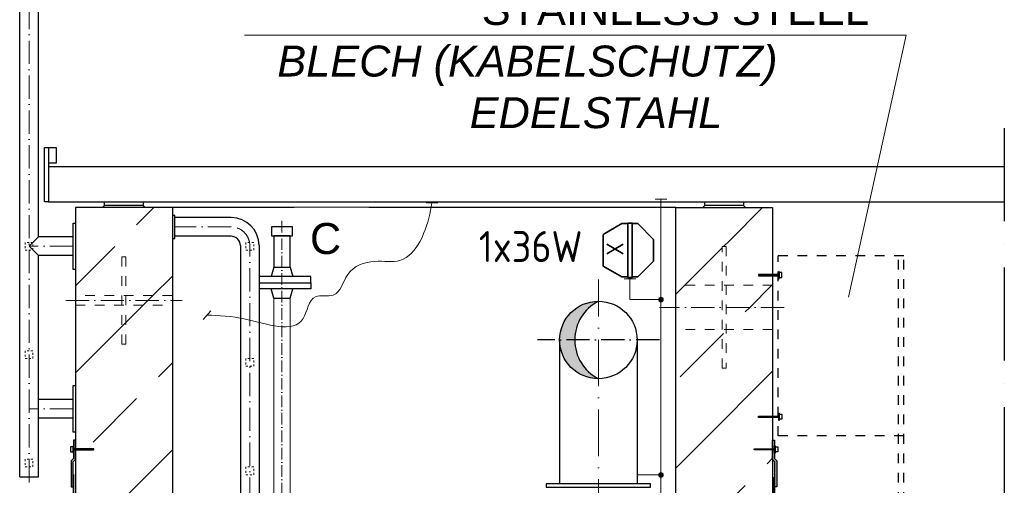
# Model space of a CAD drawing. Header units: millimetres. Extents: x 4747 to 1198744, y 17680 to 73179.
# Tile 371 of 377: x 125951 to 128494, y 53344 to 54547. Entities that reach past the tile are written whole.
import ezdxf
from ezdxf.enums import TextEntityAlignment as Align

# ---------------------------------------------------------------- set-up
doc = ezdxf.new("R2010")
doc.units = ezdxf.units.MM
doc.linetypes.add('ACAD_ISO10W100', pattern=[18, 12, -3, 0, -3])
doc.linetypes.add('JIS_02_1.0', pattern=[2, 1, -1])
doc.layers.add('0_0_1_im Papierbereich gezeichnet', color=7, linetype='Continuous')
for name, color, linetype, lineweight in [('Bemaßung', 7, 'Continuous', 9), ('Beschriftung', 7, 'Continuous', 9), ('elektro Installation', 7, 'Continuous', 35), ('HO1N2-D50', 4, 'Continuous', 18), ('Verz. Bandstahl 30x3_5mm auf Putz', 1, 'GRENZE2', 18)]:
    doc.layers.add(name, color=color, linetype=linetype, lineweight=lineweight)
doc.styles.add('LBB3.5M1000', font='isocp.shx', dxfattribs={"height": 3.5})
doc.styles.add('ROMANS', font='ROMANS', dxfattribs={"height": 0.2})
doc.linetypes.add('GRENZE2', pattern='A,6.35,-2.54,[132,ltypeshp.shx,S=2.54,R=0,X=-2.54,Y=0],-2.54,25.4', length=36.83)
pattern_1 = [(45, (42400.1, 91172.18), (-224.5064, 224.5064), []), (45, (42624.6, 91172.18), (-224.5064, 224.5064), [158.75, -79.375])]

msp = doc.modelspace()

# ---------------------------------------------------------------- hatches: boundary and pattern name
h = msp.add_hatch()
h.set_pattern_fill('ANSI33', color=256, scale=50)
h.set_pattern_definition(pattern_1)
h.paths.add_polyline_path([(126345.59851, 54061.17604), (126095.59851, 54061.17604), (126095.59851, 53833.67604), (126215.59851, 53833.67604), (126215.59851, 53933.67604), (126225.59851, 53933.67604), (126225.59851, 53833.67604), (126345.59851, 53833.67604)])
h = msp.add_hatch()
h.set_pattern_fill('ANSI33', color=256, scale=50)
h.set_pattern_definition(pattern_1)
edge = h.paths.add_edge_path()
edge.add_line((127895.59851, 54061.17604), (127645.59851, 54061.17604))
edge.add_line((127645.59851, 54061.17604), (127645.59851, 53965.1797))
edge.add_arc((127735.59851, 53719.17604), 261.95, 52.35236965, 110.09495587, ccw=False)
edge.add_line((127895.59851, 53926.58337), (127895.59851, 54061.17604))
h = msp.add_hatch()
h.set_pattern_fill('ANSI33', color=256, scale=50)
h.set_pattern_definition(pattern_1)
edge = h.paths.add_edge_path()
edge.add_line((127765.59851, 53960.53681), (127775.59851, 53960.53681))
edge.add_line((127775.59851, 53960.53681), (127775.59851, 53860.53681))
edge.add_line((127775.59851, 53860.53681), (127895.59851, 53860.53681))
edge.add_line((127895.59851, 53860.53681), (127895.59851, 53926.58337))
edge.add_arc((127735.59851, 53719.17604), 261.95, 52.35236965, 110.09495587)
edge.add_line((127645.59851, 53965.1797), (127645.59851, 53860.53681))
edge.add_line((127645.59851, 53860.53681), (127765.59851, 53860.53681))
edge.add_line((127765.59851, 53860.53681), (127765.59851, 53960.53681))
h = msp.add_hatch()
h.set_pattern_fill('ANSI31', color=256, scale=0.4, style=0)
h.set_pattern_definition([(45, (42121.0638, 91087.0823), (-0.898025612, 0.898025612), [])])
h.paths.add_polyline_path([(127911.58359, 53888.42799), (127859.07592, 53888.42799), (127859.07592, 53885.28763), (127911.58359, 53885.28763)])
h = msp.add_hatch()
h.set_pattern_fill('ANSI33', color=256, scale=50)
h.set_pattern_definition(pattern_1)
h.paths.add_polyline_path([(127765.59851, 53860.53681), (127645.59851, 53860.53681), (127645.59851, 53803.38681), (127765.59851, 53803.38681)])
h = msp.add_hatch()
h.set_pattern_fill('ANSI33', color=256, scale=50)
h.set_pattern_definition(pattern_1)
h.paths.add_polyline_path([(127895.59851, 53860.53681), (127775.59851, 53860.53681), (127775.59851, 53803.38681), (127895.59851, 53803.38681)])
h = msp.add_hatch()
h.set_pattern_fill('ANSI33', color=256, scale=50)
h.set_pattern_definition(pattern_1)
h.paths.add_polyline_path([(126345.59851, 53833.67604), (126225.59851, 53833.67604), (126225.59851, 53821.17604), (126345.59851, 53821.17604)])
h = msp.add_hatch()
h.set_pattern_fill('ANSI33', color=256, scale=50)
h.set_pattern_definition(pattern_1)
h.paths.add_polyline_path([(126345.59851, 53821.17604), (126225.59851, 53821.17604), (126225.59851, 53808.67604), (126345.59851, 53808.67604)])
h = msp.add_hatch()
h.set_pattern_fill('ANSI33', color=256, scale=50)
h.set_pattern_definition(pattern_1)
edge = h.paths.add_edge_path()
edge.add_line((126345.59851, 53808.67604), (126225.59851, 53808.67604))
edge.add_line((126225.59851, 53808.67604), (126225.59851, 53708.67604))
edge.add_line((126225.59851, 53708.67604), (126215.59851, 53708.67604))
edge.add_line((126215.59851, 53708.67604), (126215.59851, 53808.67604))
edge.add_line((126215.59851, 53808.67604), (126095.59851, 53808.67604))
edge.add_line((126095.59851, 53808.67604), (126095.59851, 53438.13414))
edge.add_line((126095.59851, 53438.13414), (126143.09878, 53438.13414))
edge.add_line((126143.09878, 53438.13414), (126143.09878, 53434.99378))
edge.add_line((126143.09878, 53434.99378), (126095.59851, 53434.99378))
edge.add_line((126095.59851, 53434.99378), (126095.59851, 52811.17604))
edge.add_line((126095.59851, 52811.17604), (126210.24597, 52811.17604))
edge.add_arc((126220.59851, 52811.17604), 10.35253, 0, 180, ccw=False)
edge.add_line((126230.95104, 52811.17604), (126345.59851, 52811.17604))
edge.add_line((126345.59851, 52811.17604), (126345.59851, 53808.67604))
h = msp.add_hatch()
h.set_pattern_fill('ANSI33', color=256, scale=50)
h.set_pattern_definition(pattern_1)
h.paths.add_polyline_path([(126225.59851, 53808.67604), (126215.59851, 53808.67604), (126215.59851, 53708.67604), (126225.59851, 53708.67604)], flags=17)
h = msp.add_hatch(color=256)
h.dxf.hatch_style = 1
h.paths.add_polyline_path([(127445.59851, 53819.17604, 0.4142135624), (127345.59851, 53719.17604), (127384.58457, 53719.17604, -0.28098385)])
h.paths.add_polyline_path([(127384.58457, 53719.17604), (127345.59851, 53719.17604, 0.4142135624), (127445.59851, 53619.17604, -0.28098385)])
h = msp.add_hatch()
h.set_pattern_fill('ANSI33', color=256, scale=50)
h.set_pattern_definition(pattern_1)
h.paths.add_polyline_path([(127895.59851, 53803.38681), (127775.59851, 53803.38681), (127775.59851, 53746.23681), (127895.59851, 53746.23681)])
h = msp.add_hatch()
h.set_pattern_fill('ANSI33', color=256, scale=50)
h.set_pattern_definition(pattern_1)
h.paths.add_polyline_path([(127765.59851, 53746.23681), (127645.59851, 53746.23681), (127645.59851, 53719.17604), (127765.59851, 53719.17604)])
h = msp.add_hatch()
h.set_pattern_fill('ANSI33', color=256, scale=50)
h.set_pattern_definition(pattern_1)
h.paths.add_polyline_path([(127775.59851, 53746.23681), (127765.59851, 53746.23681), (127765.59851, 53719.17604), (127775.59851, 53719.17604)])
h = msp.add_hatch()
h.set_pattern_fill('ANSI33', color=256, scale=50)
h.set_pattern_definition(pattern_1)
edge = h.paths.add_edge_path()
edge.add_line((127895.59851, 53719.17604), (127775.59851, 53719.17604))
edge.add_line((127775.59851, 53719.17604), (127775.59851, 53646.23681))
edge.add_line((127775.59851, 53646.23681), (127765.59851, 53646.23681))
edge.add_line((127765.59851, 53646.23681), (127765.59851, 53719.17604))
edge.add_line((127765.59851, 53719.17604), (127645.59851, 53719.17604))
edge.add_line((127645.59851, 53719.17604), (127645.59851, 53473.17238))
edge.add_arc((127735.59851, 53719.17604), 261.95, 249.90504413, 307.64763035)
edge.add_line((127895.59851, 53511.76871), (127895.59851, 53719.17604))
h = msp.add_hatch()
h.set_pattern_fill('ANSI31', color=256, scale=0.4, style=0)
h.set_pattern_definition([(45, (42121.0638, 91054.4367), (-0.898025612, 0.898025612), [])])
h.paths.add_polyline_path([(127911.58359, 53519.12432), (127859.07592, 53519.12432), (127859.07592, 53522.26468), (127911.58359, 53522.26468)])
h = msp.add_hatch()
h.set_pattern_fill('ANSI33', color=256, scale=50)
h.set_pattern_definition(pattern_1)
edge = h.paths.add_edge_path()
edge.add_line((127895.59851, 53434.99378), (127848.09823, 53434.99378))
edge.add_line((127848.09823, 53434.99378), (127848.09823, 53438.13414))
edge.add_line((127848.09823, 53438.13414), (127895.59851, 53438.13414))
edge.add_line((127895.59851, 53438.13414), (127895.59851, 53511.76871))
edge.add_arc((127735.59851, 53719.17604), 261.95, 249.90504413, 307.64763035, ccw=False)
edge.add_line((127645.59851, 53473.17238), (127645.59851, 52811.17604))
edge.add_line((127645.59851, 52811.17604), (127760.24597, 52811.17604))
edge.add_arc((127770.59851, 52811.17604), 10.35253, 0, 180, ccw=False)
edge.add_line((127780.95104, 52811.17604), (127895.59851, 52811.17604))
edge.add_line((127895.59851, 52811.17604), (127895.59851, 53434.99378))
h.paths.add_polyline_path([(127770.59851, 52882.67008), (127770.59851, 52886.18999), (127765.59851, 52886.18999), (127745.59851, 52882.67008)], flags=16)
h = msp.add_hatch(color=256)
h.dxf.hatch_style = 1
h.paths.add_polyline_path([(126095.59851, 53460.52843), (126090.59111, 53460.52843), (126090.59111, 53438.13414), (126095.59519, 53438.13414)])
h.paths.add_polyline_path([(126095.59519, 53438.13414), (126090.59111, 53438.13414), (126090.59111, 53434.99378), (126095.59473, 53434.99378)])
h.paths.add_polyline_path([(126095.59473, 53434.99378), (126090.59111, 53434.99378), (126090.59111, 53427.14973), (126090.59111, 53412.5995), (126084.59851, 53406.60689), (126084.59851, 53340.17604), (126089.59851, 53340.17604), (126089.59851, 53404.53582), (126095.59111, 53410.52843)])
h = msp.add_hatch(color=256)
h.dxf.hatch_style = 1
h.paths.add_polyline_path([(127895.59851, 53460.52843), (127900.6059, 53460.52843), (127900.6059, 53438.13414), (127895.60182, 53438.13414)])
h.paths.add_polyline_path([(127895.60182, 53438.13414), (127900.6059, 53438.13414), (127900.6059, 53434.99378), (127895.60228, 53434.99378)])
h.paths.add_polyline_path([(127895.60228, 53434.99378), (127900.6059, 53434.99378), (127900.6059, 53427.14973), (127900.6059, 53412.5995), (127906.59851, 53406.60689), (127906.59851, 53340.17604), (127901.59851, 53340.17604), (127901.59851, 53404.53582), (127895.6059, 53410.52843)])
at = {"lineweight": 5}
h = msp.add_hatch(dxfattribs=at)
h.set_pattern_fill('ANSI31', color=256, scale=0.4, style=0)
h.set_pattern_definition([(45, (42110.0861, 90970.3062), (-0.898025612, 0.898025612), [])])
h.paths.add_polyline_path([(126090.59111, 53434.99378), (126143.09878, 53434.99378), (126143.09878, 53438.13414), (126090.59111, 53438.13414)])
h = msp.add_hatch(dxfattribs=at)
h.set_pattern_fill('ANSI31', color=256, scale=0.4, style=0)
h.set_pattern_definition([(45, (42110.0861, 90970.3062), (-0.898025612, 0.898025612), [])])
h.paths.add_polyline_path([(127900.6059, 53434.99378), (127848.09823, 53434.99378), (127848.09823, 53438.13414), (127900.6059, 53438.13414)])
at = {"layer": 'Verz. Bandstahl 30x3_5mm auf Putz'}
h = msp.add_hatch(color=256, dxfattribs=at)
h.dxf.hatch_style = 1
edge = h.paths.add_edge_path()
edge.add_arc((127607.16817, 53823.44363), 6.01999, 0, 360)
h = msp.add_hatch(color=256, dxfattribs=at)
h.dxf.hatch_style = 1
edge = h.paths.add_edge_path()
edge.add_arc((127607.16817, 53370.41905), 6.01999, 0, 360)

# ---------------------------------------------------------------- linework, layer by layer
for p, q in [((125951.44851, 53365.67604), (125951.44851, 55063.0331)), ((125999.74851, 53985.32604), (125999.74851, 54587.02604)), ((126015.59851, 54076.17604), (126015.59851, 54216.17604)), ((126015.59851, 54216.17604), (126025.59851, 54216.17604)), ((126025.59851, 54216.17604), (126025.59851, 54166.17604)), ((126025.59851, 54216.17604), (126045.59851, 54216.17604)), ((126045.59851, 54216.17604), (126045.59851, 54176.17604)), ((126045.59851, 54176.17604), (126025.59851, 54176.17604)), ((128493.75799, 54166.17604), (126025.59851, 54166.17604)), ((126025.59851, 54166.17604), (126025.59851, 54076.17604)), ((126025.59851, 54076.17604), (126015.59851, 54076.17604)), ((126025.59851, 54076.17604), (128493.75799, 54076.17604)), ((126170.59851, 54066.17604), (126170.59851, 54076.17604)), ((126270.59851, 54076.17604), (126270.59851, 54066.17604)), ((127720.59851, 54066.17604), (127720.59851, 54076.17604)), ((127820.59851, 54076.17604), (127820.59851, 54066.17604)), ((126345.59851, 54061.17604), (126095.59851, 54061.17604)), ((126095.59851, 54061.17604), (126095.59851, 51321.72172)), ((126170.59851, 54066.17604), (126165.59851, 54061.17604)), ((126270.59851, 54066.17604), (126170.59851, 54066.17604)), ((126270.59851, 54066.17604), (126275.59851, 54061.17604)), ((127645.59851, 54061.17604), (126345.59851, 54061.17604)), ((126345.59851, 54061.17604), (126345.59851, 51321.72172)), ((127645.59851, 52461.17604), (127645.59851, 54061.17604)), ((127645.59851, 54061.17604), (127895.59851, 54061.17604)), ((127720.59851, 54066.17604), (127715.59851, 54061.17604)), ((127820.59851, 54066.17604), (127720.59851, 54066.17604)), ((127820.59851, 54066.17604), (127825.59851, 54061.17604)), ((127895.59851, 54061.17604), (127895.59851, 51321.72172)), ((126497.29851, 54035.32604), (126351.59851, 54035.32604)), ((125999.74851, 53985.32604), (125975.59851, 53961.17604)), ((126089.59851, 53985.32604), (125999.74851, 53985.32604)), ((126497.29851, 53987.02604), (126351.59851, 53987.02604)), ((125975.59851, 53961.17604), (125999.74851, 53937.02604)), ((126521.44851, 53962.87604), (126521.44851, 52381.99104)), ((126569.74851, 53962.87604), (126569.74851, 51321.72172)), ((125999.74851, 53365.67604), (125999.74851, 53937.02604)), ((126089.59851, 53937.02604), (125999.74851, 53937.02604)), ((126607.27639, 53907.08718), (126600.47639, 53883.08718)), ((126607.27639, 53907.08718), (126649.67639, 53907.08718)), ((126649.67639, 53907.08718), (126656.47639, 53883.08718)), ((126607.27639, 53827.08718), (126600.47639, 53851.08718)), ((126649.67639, 53827.08718), (126656.47639, 53851.08718)), ((126607.27639, 53827.08718), (126649.67639, 53827.08718)), ((127345.59851, 53719.17604), (127345.59851, 53347.17604)), ((127545.59851, 53719.17604), (127545.59851, 53347.17604)), ((126089.59851, 53565.32604), (125999.74851, 53565.32604)), ((126089.59851, 53517.02604), (125999.74851, 53517.02604)), ((125951.44851, 53365.67604), (125999.74851, 53365.67604))]:
    msp.add_line(p, q)
at = {"linetype": 'ACAD_ISO10W100', "lineweight": 18, "ltscale": 5}
for p, q in [((125975.59851, 53351.17046), (125975.59851, 55062.87604)), ((126497.29851, 54011.17604), (126351.59851, 54011.17604)), ((126089.59851, 53961.17604), (125975.59851, 53961.17604)), ((126545.59851, 51321.72172), (126545.59851, 53962.87604)), ((126070.59851, 53821.17604), (126370.59851, 53821.17604)), ((127925.4835, 53803.38681), (127603.87095, 53803.38681)), ((126089.59851, 53541.17604), (125975.59851, 53541.17604))]:
    msp.add_line(p, q, dxfattribs=at)
at = {"linetype": 'ACAD_ISO10W100', "ltscale": 20}
msp.add_line((128493.75799, 54266.17604), (128493.75799, 51103.31738), dxfattribs=at)
at = {"linetype": 'ACAD_ISO10W100', "lineweight": 18, "ltscale": 2.5}
msp.add_line((126628.47639, 54026.75763), (126628.47639, 51321.72172), dxfattribs=at)
at = {"linetype": 'JIS_02_1.0', "ltscale": 25}
for p, q in [((128234.68404, 53936.24545), (127895.59851, 53936.24545)), ((127910.13425, 53471.30686), (127910.13425, 53936.24545)), ((128220.14829, 53101.28303), (128220.14829, 53936.24545)), ((128234.68404, 53101.28303), (128234.68404, 53936.24545)), ((128234.68404, 53471.30686), (127895.59851, 53471.30686))]:
    msp.add_line(p, q, dxfattribs=at)
at = {"linetype": 'ACAD_ISO10W100', "lineweight": 18, "ltscale": 10}
msp.add_line((127445.59851, 52879.0342), (127445.59851, 53875.23157), dxfattribs=at)
at = {"linetype": 'JIS_02_1.0', "lineweight": 18, "ltscale": 25}
for p, q in [((127895.59851, 53860.53681), (127645.59851, 53860.53681)), ((127895.59851, 53746.23681), (127645.59851, 53746.23681))]:
    msp.add_line(p, q, dxfattribs=at)
at = {"linetype": 'ACAD_ISO10W100', "ltscale": 5}
msp.add_line((127603.12866, 53719.17604), (127288.06835, 53719.17604), dxfattribs=at)
at = {"lineweight": 9}
for p, q in [((126089.59851, 53404.53582), (126089.59851, 51321.72172)), ((127901.59851, 53404.53582), (127901.59851, 52816.7933))]:
    msp.add_line(p, q, dxfattribs=at)
at = {"linetype": 'JIS_02_1.0', "lineweight": 25, "ltscale": 50}
for p, q in [((126091.59851, 51321.72172), (126091.59851, 53406.34478)), ((127899.59851, 52814.77079), (127899.59851, 53406.53582))]:
    msp.add_line(p, q, dxfattribs=at)
for points in [[(126345.59851, 53981.17604), (126351.59851, 53981.17604), (126351.59851, 54041.17604), (126345.59851, 54041.17604)], [(126095.59851, 54021.17604), (126095.59851, 53901.17604), (126089.59851, 53901.17604), (126089.59851, 54021.17604)], [(126601.49012, 53988.4309), (126655.46266, 53988.4309), (126655.46266, 54011.17604), (126601.49012, 54011.17604)], [(126607.27639, 53907.08718), (126649.67639, 53907.08718), (126649.67639, 53988.4309), (126607.27639, 53988.4309)], [(126095.59851, 53601.17604), (126095.59851, 53481.17604), (126089.59851, 53481.17604), (126089.59851, 53601.17604)], [(127310.59851, 53339.17604), (127580.59851, 53339.17604), (127580.59851, 53347.17604), (127310.59851, 53347.17604)]]:
    msp.add_lwpolyline(points, close=True)
at = {"linetype": 'JIS_02_1.0', "lineweight": 18, "ltscale": 5}
for points in [[(125965.59851, 53951.17604), (125985.59851, 53951.17604), (125985.59851, 53971.17604), (125965.59851, 53971.17604)], [(126535.59851, 53951.17604), (126555.59851, 53951.17604), (126555.59851, 53971.17604), (126535.59851, 53971.17604)], [(125965.59851, 53671.17604), (125985.59851, 53671.17604), (125985.59851, 53691.17604), (125965.59851, 53691.17604)], [(126535.59851, 53651.17604), (126555.59851, 53651.17604), (126555.59851, 53671.17604), (126535.59851, 53671.17604)], [(125965.59851, 53391.17604), (125985.59851, 53391.17604), (125985.59851, 53411.17604), (125965.59851, 53411.17604)], [(126535.59851, 53371.17604), (126555.59851, 53371.17604), (126555.59851, 53391.17604), (126535.59851, 53391.17604)]]:
    msp.add_lwpolyline(points, close=True, dxfattribs=at)
at = {"linetype": 'JIS_02_1.0', "lineweight": 18, "ltscale": 25}
for points in [[(127765.59851, 53960.53681), (127775.59851, 53960.53681), (127775.59851, 53646.23681), (127765.59851, 53646.23681)], [(126215.59851, 53933.67604), (126225.59851, 53933.67604), (126225.59851, 53708.67604), (126215.59851, 53708.67604)], [(126095.59851, 53808.67604), (126345.59851, 53808.67604), (126345.59851, 53833.67604), (126095.59851, 53833.67604)]]:
    msp.add_lwpolyline(points, close=True, dxfattribs=at)
for points in [[(126569.74851, 53867.08718), (126703.47639, 53867.08718), (126703.47639, 53883.08718), (126569.74851, 53883.08718)], [(126569.74851, 53867.08718), (126703.47639, 53867.08718), (126703.47639, 53851.08718), (126569.74851, 53851.08718)], [(126089.59851, 53340.1761), (126089.59851, 53404.53582), (126095.59111, 53410.52843), (126095.59851, 53460.52843), (126090.59111, 53460.52843), (126090.59111, 53412.5995), (126084.59851, 53406.60689), (126084.59851, 53340.17604), (126089.59851, 53340.17604)], [(127901.59851, 53340.1761), (127901.59851, 53404.53582), (127895.6059, 53410.52843), (127895.59851, 53460.52843), (127900.6059, 53460.52843), (127900.6059, 53412.5995), (127906.59851, 53406.60689), (127906.59851, 53340.17604), (127901.59851, 53340.17604)]]:
    msp.add_lwpolyline(points)
msp.add_circle((127445.59851, 53719.17604), 100)
for centre, radius, start, end in [((126497.29851, 53962.87604), 72.45, 0, 90), ((126497.29851, 53962.87604), 24.15, 0, 90), ((127497.04003, 53719.17604), 112.45546, 117.22197842, 242.77802158)]:
    msp.add_arc(centre, radius, start, end)
at = {"linetype": 'ACAD_ISO10W100', "lineweight": 18, "ltscale": 5}
msp.add_arc((126497.29851, 53962.87604), 48.3, 0, 90, dxfattribs=at)
at = {"layer": '0_0_1_im Papierbereich gezeichnet'}
for points in [[(127911.58359, 53888.42799), (127859.07592, 53888.42799), (127859.07592, 53885.28763), (127911.58359, 53885.28763)], [(127912.66608, 53896.27204), (127911.58359, 53896.27204), (127911.58359, 53877.44358), (127912.66608, 53877.44358)], [(127919.59399, 53893.24218), (127912.66608, 53893.24218), (127912.66608, 53880.47344), (127919.59399, 53880.47344)], [(127911.58359, 53519.12432), (127859.07592, 53519.12432), (127859.07592, 53522.26468), (127911.58359, 53522.26468)], [(127912.66608, 53511.28027), (127911.58359, 53511.28027), (127911.58359, 53530.10873), (127912.66608, 53530.10873)], [(127919.59399, 53514.31014), (127912.66608, 53514.31014), (127912.66608, 53527.07887), (127919.59399, 53527.07887)], [(126082.58071, 53430.17959), (126089.50862, 53430.17959), (126089.50862, 53442.94833), (126082.58071, 53442.94833)], [(126089.50862, 53427.14973), (126090.59111, 53427.14973), (126090.59111, 53445.97819), (126089.50862, 53445.97819)], [(127901.68839, 53427.14973), (127900.6059, 53427.14973), (127900.6059, 53445.97819), (127901.68839, 53445.97819)], [(127908.6163, 53430.1796), (127901.68839, 53430.1796), (127901.68839, 53442.94833), (127908.6163, 53442.94833)], [(126090.59111, 53434.99378), (126143.09878, 53434.99378), (126143.09878, 53438.13414), (126090.59111, 53438.13414)], [(127900.6059, 53434.99378), (127848.09823, 53434.99378), (127848.09823, 53438.13414), (127900.6059, 53438.13414)]]:
    msp.add_lwpolyline(points, close=True, dxfattribs=at)
at = {"layer": 'Bemaßung'}
for p, q in [((126607.27639, 51321.72172), (126607.27639, 53827.08718)), ((126649.67639, 53827.08718), (126649.67639, 51321.72172))]:
    msp.add_line(p, q, dxfattribs=at)
at = {"layer": 'Beschriftung'}
for q in [(126531.52566, 54506.28924), (128091.70427, 53829.38116)]:
    msp.add_line((128240.71236, 54506.28924), q, dxfattribs=at)
at = {"layer": 'elektro Installation', "linetype": 'Continuous', "ltscale": 100}
for p, q in [((127506.45128, 54019.79239), (127458.38245, 53992.03984)), ((127588.38245, 53979.13801), (127547.72807, 54019.79239)), ((127588.38245, 53922.62279), (127547.72807, 53881.9684)), ((127506.45128, 53881.9684), (127458.38245, 53909.72095))]:
    msp.add_line(p, q, dxfattribs=at)
for points in [[(127521.30896, 54019.79239), (127506.45128, 54019.79239)], [(127547.72807, 54019.79239), (127533.10751, 54019.79239)], [(127458.38245, 53992.03984), (127458.38245, 53909.72095)], [(127588.38245, 53922.62279), (127588.38245, 53979.13801)], [(127506.45128, 53881.9684), (127521.30896, 53881.9684)], [(127533.10751, 53881.9684), (127547.72807, 53881.9684)]]:
    msp.add_lwpolyline(points, dxfattribs=at)
msp.add_lwpolyline([(127521.30896, 54021.06266), (127521.30896, 53880.69813), (127533.10751, 53880.69813), (127533.10751, 54021.06266)], close=True, dxfattribs=at)
at = {"layer": 'HO1N2-D50', "linetype": 'Continuous'}
for p, q in [((127030.96565, 54073.36152), (127000.96565, 54073.36152)), ((126424.78756, 53771.99429), (126444.66979, 53794.45975))]:
    msp.add_line(p, q, dxfattribs=at)
at = {"layer": 'Verz. Bandstahl 30x3_5mm auf Putz'}
for p, q in [((127622.16817, 54082.86237), (127592.16817, 54082.86237)), ((127542.20824, 53877.38918), (127512.20824, 53877.38918)), ((127546.5359, 53355.44039), (127546.5359, 53385.44039))]:
    msp.add_line(p, q, dxfattribs=at)
at = {"layer": 'Verz. Bandstahl 30x3_5mm auf Putz', "ltscale": 2}
for p, q in [((127607.16817, 54082.86237), (127607.16817, 45356.32526)), ((127527.20824, 53877.38918), (127527.20824, 53823.44363)), ((127527.20824, 53823.44363), (127607.16817, 53823.44363)), ((127546.5359, 53370.44039), (127607.16817, 53370.44039))]:
    msp.add_line(p, q, dxfattribs=at)
at = {"layer": 'Verz. Bandstahl 30x3_5mm auf Putz', "linetype": 'Continuous'}
for centre in [(127607.16817, 53823.44363), (127607.16817, 53370.41905)]:
    msp.add_circle(centre, 6.01999, dxfattribs=at)

# ---------------------------------------------------------------- texts
at = {"layer": 'Beschriftung', "style": 'LBB3.5M1000'}
msp.add_text('1x36W', height=80, dxfattribs=at).set_placement((127137.0352, 54000.55221), align=Align.TOP_LEFT)
at = {"layer": 'Beschriftung', "insert": (126616.65385, 54746.50105), "char_height": 80, "width": 1649.2677946, "attachment_point": 1, "style": 'LBB3.5M1000'}
msp.add_mtext('{\\fArial|b0|i0|c0|p34;SHEET (CABLE PROTECTION)\\P                 STAINLESS STEEL\\P\\fArial|b0|i1|c0|p34;BLECH (KABELSCHUTZ)\\P                EDELSTAHL}', dxfattribs=at)
at = {"layer": 'elektro Installation', "linetype": 'Continuous', "ltscale": 100, "style": 'ROMANS'}
msp.add_text('X', height=41.67311, rotation=270, dxfattribs=at).set_placement((127509.52951, 53954.06254), align=Align.TOP_CENTER)

# ---------------------------------------------------------------- next in the draw order: texts
at = {"layer": 'Beschriftung', "insert": (126700.97833, 54021.21582), "char_height": 80, "width": 111.9584505, "attachment_point": 1, "style": 'LBB3.5M1000', "bg_fill": 2}
msp.add_mtext('{\\fArial|b0|i0|c0|p34;C}', dxfattribs=at)

# ---------------------------------------------------------------- next in the draw order: linework, layer by layer
at = {"layer": 'HO1N2-D50', "linetype": 'Continuous'}
msp.add_spline([(127015.96565, 54073.36152), (127012.29979, 54053.55679), (126933.38643, 53924.77201), (126868.43146, 53922.26952), (126798.55568, 53888.42747), (126761.15707, 53835.07692), (126714.90141, 53831.05344), (126683.40791, 53774.54442), (126534.38893, 53773.17753), (126434.72867, 53783.22702)], degree=3, dxfattribs=at)

doc.saveas('drawing.dxf')
